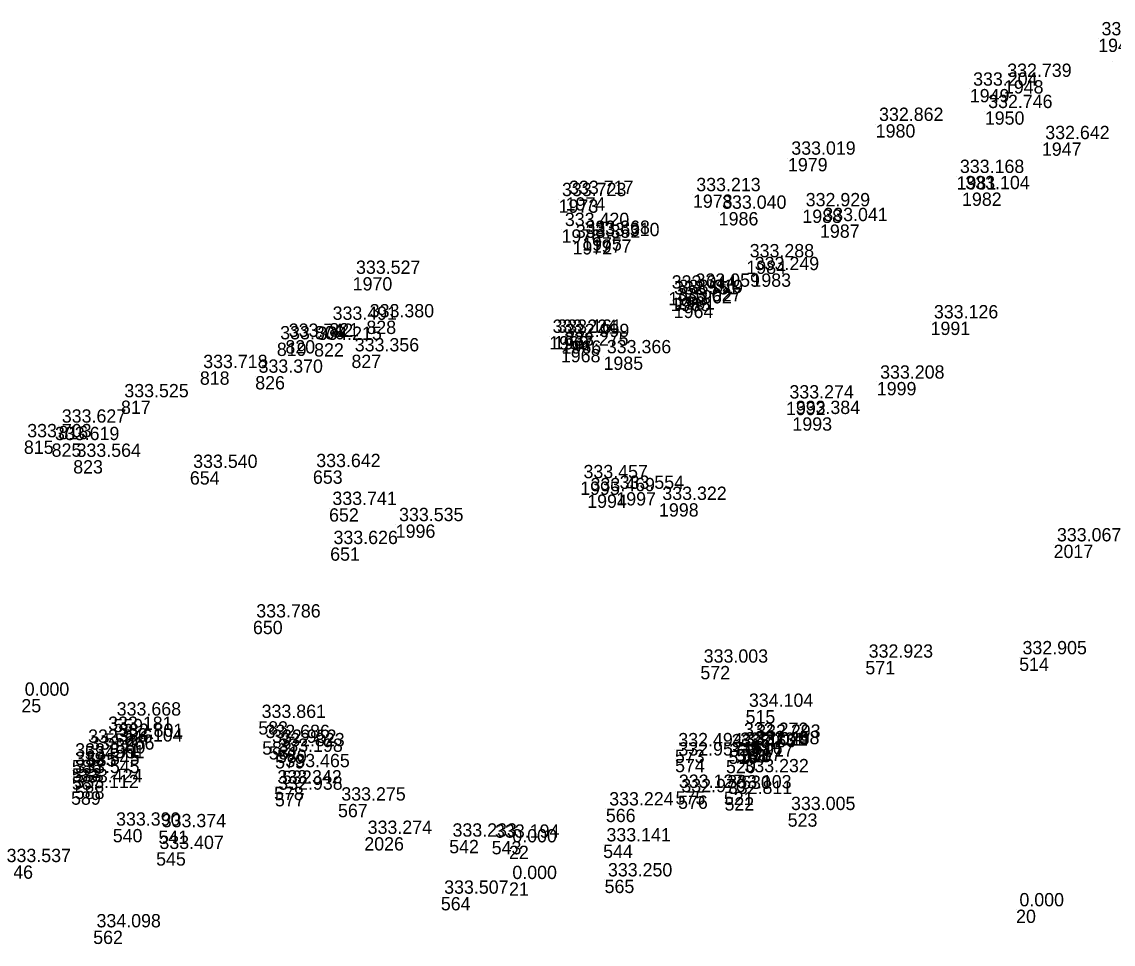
# Model space of a CAD drawing. Extents: x -829398 to -819400, y -1074439 to -1067977.
# Drawn here: x -824992 to -824893.7, y -1070095 to -1070011.8 of the extents above; entities that cross this region are included whole.
import ezdxf

# ---------------------------------------------------------------- set-up
doc = ezdxf.new("R2010")
doc.units = 0
doc.layers.add('Vrstva 60', color=7, linetype='Continuous')
doc.layers.add('Vrstva 61', color=7, linetype='Continuous')

msp = doc.modelspace()

# ---------------------------------------------------------------- linework, layer by layer
at = {"layer": 'Vrstva 60'}
for p, q in [((-824895.045, -1070013.337), (-824895.045, -1070013.337)), ((-824893.77, -1070015.363), (-824893.77, -1070015.363)), ((-824903.54, -1070017.084), (-824903.54, -1070017.084)), ((-824906.614, -1070017.875), (-824906.614, -1070017.875)), ((-824905.26, -1070019.894), (-824905.26, -1070019.894)), ((-824915.09, -1070021.055), (-824915.09, -1070021.055)), ((-824900.114, -1070022.697), (-824900.114, -1070022.697)), ((-824923, -1070024.098), (-824923, -1070024.098)), ((-824907.806, -1070025.745), (-824907.806, -1070025.745)), ((-824931.562, -1070027.387), (-824931.562, -1070027.387)), ((-824907.314, -1070027.209), (-824907.314, -1070027.209)), ((-824943.663, -1070027.833), (-824943.663, -1070027.833)), ((-824943.028, -1070027.639), (-824943.028, -1070027.639)), ((-824929.238, -1070028.974), (-824929.238, -1070028.974)), ((-824921.701, -1070028.75), (-824921.701, -1070028.75)), ((-824943.405, -1070030.528), (-824943.405, -1070030.528)), ((-824920.114, -1070030.088), (-824920.114, -1070030.088)), ((-824941.545, -1070031.238), (-824941.545, -1070031.238)), ((-824940.677, -1070031.438), (-824940.677, -1070031.438)), ((-824942.416, -1070031.592), (-824942.416, -1070031.592)), ((-824926.747, -1070033.35), (-824926.747, -1070033.35)), ((-824962.226, -1070034.841), (-824962.226, -1070034.841)), ((-824926.292, -1070034.507), (-824926.292, -1070034.507)), ((-824933.776, -1070036.17), (-824933.776, -1070036.17)), ((-824931.63, -1070036.006), (-824931.63, -1070036.006)), ((-824933.559, -1070036.699), (-824933.559, -1070036.699)), ((-824933.294, -1070037.325), (-824933.294, -1070037.325)), ((-824933.151, -1070036.564), (-824933.151, -1070036.564)), ((-824964.336, -1070038.985), (-824964.336, -1070038.985)), ((-824960.991, -1070038.763), (-824960.991, -1070038.763)), ((-824910.15, -1070038.854), (-824910.15, -1070038.854)), ((-824944.513, -1070040.159), (-824944.513, -1070040.159)), ((-824944.086, -1070040.15), (-824944.086, -1070040.15)), ((-824969.06, -1070040.745), (-824969.06, -1070040.745)), ((-824968.291, -1070040.519), (-824968.291, -1070040.519)), ((-824965.702, -1070040.796), (-824965.702, -1070040.796)), ((-824943.466, -1070041.316), (-824943.466, -1070041.316)), ((-824943.4, -1070040.537), (-824943.4, -1070040.537)), ((-824962.339, -1070041.829), (-824962.339, -1070041.829)), ((-824939.624, -1070042.003), (-824939.624, -1070042.003)), ((-824975.997, -1070043.337), (-824975.997, -1070043.337)), ((-824971.01, -1070043.757), (-824971.01, -1070043.757)), ((-824914.995, -1070044.289), (-824914.995, -1070044.289)), ((-824983.106, -1070045.97), (-824983.106, -1070045.97)), ((-824923.168, -1070046.077), (-824923.168, -1070046.077)), ((-824922.599, -1070047.477), (-824922.599, -1070047.477)), ((-824988.74, -1070048.255), (-824988.74, -1070048.255)), ((-824991.856, -1070049.572), (-824991.856, -1070049.572)), ((-824989.355, -1070049.83), (-824989.355, -1070049.83)), ((-824987.411, -1070051.34), (-824987.411, -1070051.34)), ((-824976.901, -1070052.337), (-824976.901, -1070052.337)), ((-824965.81, -1070052.265), (-824965.81, -1070052.265)), ((-824941.726, -1070053.264), (-824941.726, -1070053.264)), ((-824941.09, -1070054.435), (-824941.09, -1070054.435)), ((-824938.466, -1070054.223), (-824938.466, -1070054.223)), ((-824964.355, -1070055.674), (-824964.355, -1070055.674)), ((-824934.621, -1070055.222), (-824934.621, -1070055.222)), ((-824958.346, -1070057.135), (-824958.346, -1070057.135)), ((-824899.061, -1070058.958), (-824899.061, -1070058.958)), ((-824964.256, -1070059.202), (-824964.256, -1070059.202)), ((-824971.215, -1070065.82), (-824971.215, -1070065.82)), ((-824916.027, -1070069.443), (-824916.027, -1070069.443)), ((-824902.164, -1070069.138), (-824902.164, -1070069.138)), ((-824930.894, -1070069.892), (-824930.894, -1070069.892)), ((-824983.792, -1070074.663), (-824983.792, -1070074.663)), ((-824926.82, -1070073.873), (-824926.82, -1070073.873)), ((-824970.732, -1070074.876), (-824970.732, -1070074.876)), ((-824984.561, -1070075.953), (-824984.561, -1070075.953)), ((-824983.589, -1070076.581), (-824983.589, -1070076.581)), ((-824970.384, -1070076.688), (-824970.384, -1070076.688)), ((-824927.265, -1070076.497), (-824927.265, -1070076.497)), ((-824926.163, -1070076.663), (-824926.163, -1070076.663)), ((-824986.369, -1070077.115), (-824986.369, -1070077.115)), ((-824983.655, -1070077.005), (-824983.655, -1070077.005)), ((-824969.788, -1070077.122), (-824969.788, -1070077.122)), ((-824969.049, -1070077.428), (-824969.049, -1070077.428)), ((-824933.185, -1070077.429), (-824933.185, -1070077.429)), ((-824928.362, -1070077.521), (-824928.362, -1070077.521)), ((-824927.604, -1070077.39), (-824927.604, -1070077.39)), ((-824927.189, -1070077.364), (-824927.189, -1070077.364)), ((-824927.153, -1070077.353), (-824927.153, -1070077.353)), ((-824926.266, -1070077.248), (-824926.266, -1070077.248)), ((-824987.534, -1070078.355), (-824987.534, -1070078.355)), ((-824986.198, -1070077.737), (-824986.198, -1070077.737)), ((-824969.219, -1070077.932), (-824969.219, -1070077.932)), ((-824933.173, -1070078.267), (-824933.173, -1070078.267)), ((-824928.585, -1070078.355), (-824928.585, -1070078.355)), ((-824987.535, -1070079.108), (-824987.535, -1070079.108)), ((-824968.591, -1070079.316), (-824968.591, -1070079.316)), ((-824987.532, -1070079.846), (-824987.532, -1070079.846)), ((-824987.272, -1070080.685), (-824987.272, -1070080.685)), ((-824927.222, -1070079.775), (-824927.222, -1070079.775)), ((-824987.605, -1070081.202), (-824987.605, -1070081.202)), ((-824969.312, -1070080.782), (-824969.312, -1070080.782)), ((-824969.234, -1070081.347), (-824969.234, -1070081.347)), ((-824933.131, -1070081.179), (-824933.131, -1070081.179)), ((-824932.905, -1070081.573), (-824932.905, -1070081.573)), ((-824928.776, -1070081.224), (-824928.776, -1070081.224)), ((-824963.549, -1070082.326), (-824963.549, -1070082.326)), ((-824928.718, -1070081.729), (-824928.718, -1070081.729)), ((-824939.41, -1070082.767), (-824939.41, -1070082.767)), ((-824923.025, -1070083.18), (-824923.025, -1070083.18)), ((-824983.848, -1070084.586), (-824983.848, -1070084.586)), ((-824979.735, -1070084.729), (-824979.735, -1070084.729)), ((-824961.177, -1070085.329), (-824961.177, -1070085.329)), ((-824953.53, -1070085.576), (-824953.53, -1070085.576)), ((-824949.698, -1070085.673), (-824949.698, -1070085.673)), ((-824948.141, -1070086.094), (-824948.141, -1070086.094)), ((-824939.657, -1070086.005), (-824939.657, -1070086.005)), ((-824979.943, -1070086.69), (-824979.943, -1070086.69)), ((-824948.135, -1070089.401), (-824948.135, -1070089.401)), ((-824939.525, -1070089.163), (-824939.525, -1070089.163)), ((-824954.283, -1070090.723), (-824954.283, -1070090.723)), ((-824902.441, -1070091.859), (-824902.441, -1070091.859)), ((-824985.612, -1070093.755), (-824985.612, -1070093.755))]:
    msp.add_line(p, q, dxfattribs=at)

# ---------------------------------------------------------------- texts
for s, p in [('1943', (-824895.045, -1070014.537)), ('1948', (-824903.54, -1070018.284)), ('1949', (-824906.614, -1070019.075)), ('1950', (-824905.26, -1070021.094)), ('1980', (-824915.09, -1070022.255)), ('1947', (-824900.114, -1070023.897)), ('1979', (-824923, -1070025.298)), ('1981', (-824907.806, -1070026.945)), ('1978', (-824931.562, -1070028.587)), ('1982', (-824907.314, -1070028.409)), ('1973', (-824943.663, -1070029.033)), ('1974', (-824943.028, -1070028.839)), ('1986', (-824929.238, -1070030.174)), ('1988', (-824921.701, -1070029.95)), ('1976', (-824943.405, -1070031.728)), ('1987', (-824920.114, -1070031.288)), ('1975', (-824941.545, -1070032.438)), ('1977', (-824940.677, -1070032.638)), ('1972', (-824942.416, -1070032.792)), ('1984', (-824926.747, -1070034.55)), ('1970', (-824962.226, -1070036.041)), ('1983', (-824926.292, -1070035.707)), ('1963', (-824933.776, -1070037.37)), ('1962', (-824931.63, -1070037.206)), ('1965', (-824933.559, -1070037.899)), ('1964', (-824933.294, -1070038.525)), ('1961', (-824933.151, -1070037.764)), ('821', (-824964.336, -1070040.185)), ('828', (-824960.991, -1070039.963)), ('1991', (-824910.15, -1070040.054)), ('1969', (-824944.513, -1070041.359)), ('1967', (-824944.086, -1070041.35)), ('819', (-824969.06, -1070041.945)), ('820', (-824968.291, -1070041.719)), ('822', (-824965.702, -1070041.996)), ('1968', (-824943.466, -1070042.516)), ('1966', (-824943.4, -1070041.737)), ('827', (-824962.339, -1070043.029)), ('1985', (-824939.624, -1070043.203)), ('818', (-824975.997, -1070044.537)), ('826', (-824971.01, -1070044.957)), ('1999', (-824914.995, -1070045.489)), ('817', (-824983.106, -1070047.17)), ('1992', (-824923.168, -1070047.277)), ('1993', (-824922.599, -1070048.677)), ('816', (-824988.74, -1070049.455)), ('815', (-824991.856, -1070050.772)), ('825', (-824989.355, -1070051.03)), ('823', (-824987.411, -1070052.54)), ('654', (-824976.901, -1070053.537)), ('653', (-824965.81, -1070053.465)), ('1995', (-824941.726, -1070054.464)), ('1994', (-824941.09, -1070055.635)), ('1997', (-824938.466, -1070055.423)), ('652', (-824964.355, -1070056.874)), ('1998', (-824934.621, -1070056.422)), ('1996', (-824958.346, -1070058.335)), ('2017', (-824899.061, -1070060.158)), ('651', (-824964.256, -1070060.402)), ('650', (-824971.215, -1070067.02)), ('571', (-824916.027, -1070070.643)), ('514', (-824902.164, -1070070.338)), ('572', (-824930.894, -1070071.092)), ('25', (-824992.083, -1070074.073)), ('559', (-824983.792, -1070075.863)), ('515', (-824926.82, -1070075.073)), ('583', (-824970.732, -1070076.076)), ('558', (-824984.561, -1070077.153)), ('560', (-824983.589, -1070077.781)), ('582', (-824970.384, -1070077.888)), ('569', (-824927.265, -1070077.697)), ('516', (-824926.163, -1070077.863)), ('584', (-824986.369, -1070078.315)), ('585', (-824986.198, -1070078.937)), ('561', (-824983.655, -1070078.205)), ('581', (-824969.788, -1070078.322)), ('580', (-824969.049, -1070078.628)), ('573', (-824933.185, -1070078.629)), ('519', (-824928.362, -1070078.721)), ('568', (-824927.604, -1070078.59)), ('518', (-824927.189, -1070078.564)), ('570', (-824927.153, -1070078.553)), ('517', (-824926.266, -1070078.448)), ('586', (-824987.534, -1070079.555)), ('579', (-824969.219, -1070079.132)), ('574', (-824933.173, -1070079.467)), ('520', (-824928.585, -1070079.555)), ('533', (-824987.535, -1070080.308)), ('532', (-824968.591, -1070080.516)), ('587', (-824987.532, -1070081.046)), ('588', (-824987.272, -1070081.885)), ('530', (-824927.222, -1070080.975)), ('589', (-824987.605, -1070082.402)), ('578', (-824969.312, -1070081.982)), ('577', (-824969.234, -1070082.547)), ('575', (-824933.131, -1070082.379)), ('576', (-824932.905, -1070082.773)), ('521', (-824928.776, -1070082.424)), ('567', (-824963.549, -1070083.526)), ('522', (-824928.718, -1070082.929)), ('566', (-824939.41, -1070083.967)), ('523', (-824923.025, -1070084.38)), ('540', (-824983.848, -1070085.786)), ('541', (-824979.735, -1070085.929)), ('2026', (-824961.177, -1070086.529)), ('542', (-824953.53, -1070086.776)), ('543', (-824949.698, -1070086.873)), ('22', (-824948.141, -1070087.294)), ('544', (-824939.657, -1070087.205)), ('545', (-824979.943, -1070087.89)), ('546', (-824993.714, -1070089.074)), ('21', (-824948.135, -1070090.601)), ('565', (-824939.525, -1070090.363)), ('564', (-824954.283, -1070091.923)), ('20', (-824902.441, -1070093.059)), ('562', (-824985.612, -1070094.955))]:
    msp.add_text(s, height=1.2, dxfattribs=at).set_placement(p)
at = {"layer": 'Vrstva 61'}
for s, p in [('332.679', (-824894.745, -1070013.037)), ('332.739', (-824903.24, -1070016.784)), ('333.204', (-824906.314, -1070017.575)), ('332.746', (-824904.96, -1070019.594)), ('332.862', (-824914.79, -1070020.755)), ('332.642', (-824899.814, -1070022.397)), ('333.019', (-824922.7, -1070023.798)), ('333.168', (-824907.506, -1070025.445)), ('333.723', (-824943.363, -1070027.533)), ('333.717', (-824942.728, -1070027.339)), ('333.213', (-824931.262, -1070027.087)), ('333.104', (-824907.014, -1070026.909)), ('333.040', (-824928.938, -1070028.674)), ('332.929', (-824921.401, -1070028.45)), ('333.420', (-824943.105, -1070030.228)), ('333.041', (-824919.814, -1070029.788)), ('333.352', (-824942.116, -1070031.292)), ('333.368', (-824941.245, -1070030.938)), ('333.310', (-824940.377, -1070031.138)), ('333.288', (-824926.447, -1070033.05)), ('333.527', (-824961.926, -1070034.541)), ('333.249', (-824925.992, -1070034.207)), ('333.044', (-824933.476, -1070035.87)), ('332.551', (-824933.259, -1070036.399)), ('333.019', (-824932.851, -1070036.264)), ('333.059', (-824931.33, -1070035.706)), ('333.027', (-824932.994, -1070037.025)), ('333.380', (-824960.691, -1070038.463)), ('333.126', (-824909.85, -1070038.554)), ('333.491', (-824964.036, -1070038.685)), ('333.806', (-824968.76, -1070040.445)), ('333.742', (-824967.991, -1070040.219)), ('334.215', (-824965.402, -1070040.496)), ('333.224', (-824944.213, -1070039.859)), ('333.161', (-824943.786, -1070039.85)), ('332.999', (-824943.1, -1070040.237)), ('333.356', (-824962.039, -1070041.529)), ('333.275', (-824943.166, -1070041.016)), ('333.366', (-824939.324, -1070041.703)), ('333.718', (-824975.697, -1070043.037)), ('333.370', (-824970.71, -1070043.457)), ('333.208', (-824914.695, -1070043.989)), ('333.525', (-824982.806, -1070045.67)), ('333.274', (-824922.868, -1070045.777)), ('333.384', (-824922.299, -1070047.177)), ('333.627', (-824988.44, -1070047.955)), ('333.703', (-824991.556, -1070049.272)), ('333.619', (-824989.055, -1070049.53)), ('333.564', (-824987.111, -1070051.04)), ('333.540', (-824976.601, -1070052.037)), ('333.642', (-824965.51, -1070051.965)), ('333.457', (-824941.426, -1070052.964)), ('333.469', (-824940.79, -1070054.135)), ('333.554', (-824938.166, -1070053.923)), ('333.322', (-824934.321, -1070054.922)), ('333.741', (-824964.055, -1070055.374)), ('333.535', (-824958.046, -1070056.835)), ('333.626', (-824963.956, -1070058.902)), ('333.067', (-824898.761, -1070058.658)), ('333.786', (-824970.915, -1070065.52)), ('332.905', (-824901.864, -1070068.838)), ('333.003', (-824930.594, -1070069.592)), ('332.923', (-824915.727, -1070069.143)), ('0.000', (-824991.783, -1070072.573)), ('334.104', (-824926.52, -1070073.573)), ('333.668', (-824983.492, -1070074.363)), ('333.861', (-824970.432, -1070074.576)), ('333.181', (-824984.261, -1070075.653)), ('332.946', (-824986.069, -1070076.815)), ('333.104', (-824983.355, -1070076.705)), ('332.801', (-824983.289, -1070076.281)), ('332.686', (-824970.084, -1070076.388)), ('332.952', (-824969.488, -1070076.822)), ('332.272', (-824926.965, -1070076.197)), ('332.458', (-824925.966, -1070076.948)), ('332.293', (-824925.863, -1070076.363)), ('333.266', (-824985.898, -1070077.437)), ('333.198', (-824968.919, -1070077.632)), ('332.823', (-824968.749, -1070077.128)), ('332.494', (-824932.885, -1070077.129)), ('332.957', (-824932.873, -1070077.967)), ('332.460', (-824928.062, -1070077.221)), ('332.731', (-824927.304, -1070077.09)), ('333.024', (-824926.889, -1070077.064)), ('333.029', (-824926.853, -1070077.053)), ('333.545', (-824987.235, -1070078.808)), ('333.571', (-824987.234, -1070078.055)), ('332.917', (-824928.285, -1070078.055)), ('333.545', (-824987.232, -1070079.546)), ('333.465', (-824968.291, -1070079.016)), ('333.232', (-824926.922, -1070079.475)), ('333.112', (-824987.305, -1070080.902)), ('333.424', (-824986.972, -1070080.385)), ('333.342', (-824969.012, -1070080.482)), ('333.127', (-824932.831, -1070080.879)), ('332.938', (-824968.934, -1070081.047)), ('332.970', (-824932.605, -1070081.273)), ('333.103', (-824928.476, -1070080.924)), ('332.811', (-824928.418, -1070081.429)), ('333.275', (-824963.249, -1070082.026)), ('333.224', (-824939.11, -1070082.467)), ('333.005', (-824922.725, -1070082.88)), ('333.390', (-824983.548, -1070084.286)), ('333.374', (-824979.435, -1070084.429)), ('333.274', (-824960.877, -1070085.029)), ('333.233', (-824953.23, -1070085.276)), ('333.194', (-824949.398, -1070085.373)), ('0.000', (-824947.841, -1070085.794)), ('333.141', (-824939.357, -1070085.705)), ('333.407', (-824979.643, -1070086.39)), ('333.537', (-824993.414, -1070087.574)), ('0.000', (-824947.835, -1070089.101)), ('333.250', (-824939.225, -1070088.863)), ('333.507', (-824953.983, -1070090.423)), ('0.000', (-824902.141, -1070091.559)), ('334.098', (-824985.312, -1070093.455))]:
    msp.add_text(s, height=1.2, dxfattribs=at).set_placement(p)

doc.saveas('drawing.dxf')
